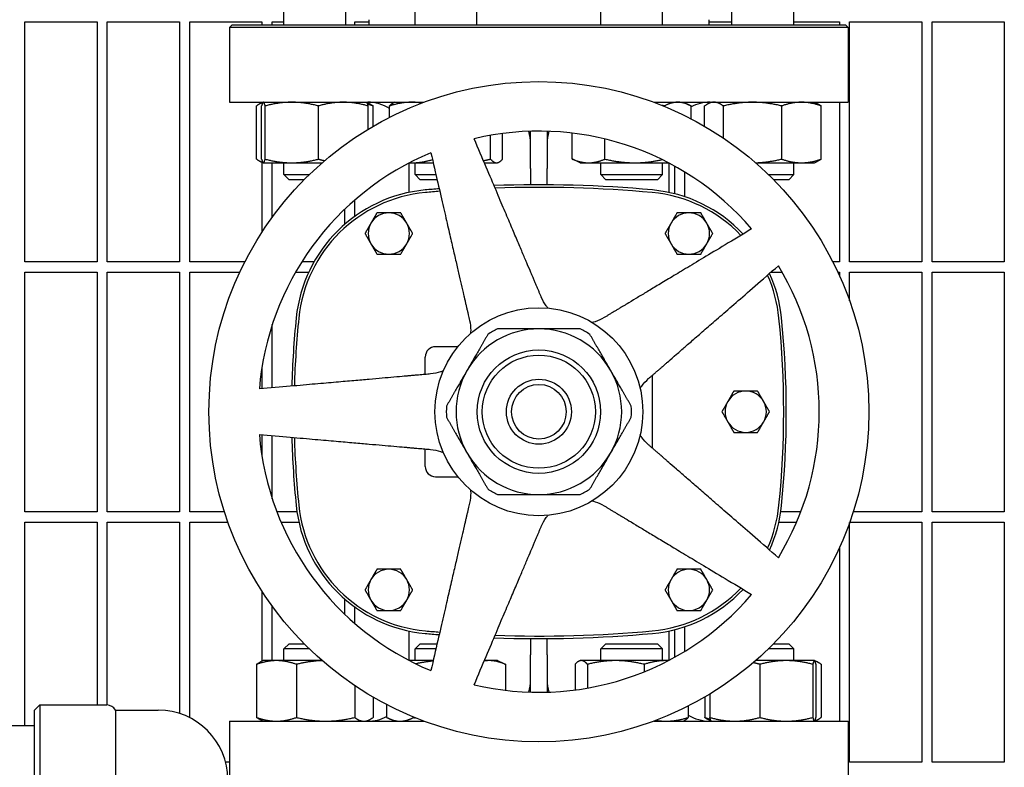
# Model space of a CAD drawing. Header units: inches. Extents: x 24 to 1128, y -69 to 748.
# Tile 655 of 656: x 772 to 784, y 638 to 647. Entities that reach past the tile are written whole.
import ezdxf

# ---------------------------------------------------------------- set-up
doc = ezdxf.new("R2010")
doc.units = ezdxf.units.IN
doc.header["$LTSCALE"] = 32
doc.header["$MEASUREMENT"] = 0
doc.layers.add('Visible (ANSI)', color=7, linetype='Continuous', lineweight=30)

msp = doc.modelspace()

# ---------------------------------------------------------------- linework, layer by layer
at = {"layer": 'Visible (ANSI)'}
for p, q in [((774.81393, 646.74103), (774.81393, 646.98853)), ((775.56393, 646.74103), (775.56393, 646.98853)), ((776.40504, 646.74103), (776.40504, 646.98853)), ((777.15504, 646.74103), (777.15504, 646.98853)), ((778.65522, 646.74103), (778.65522, 646.98853)), ((779.40522, 646.74103), (779.40522, 646.98853)), ((780.24634, 646.74103), (780.24634, 646.98853)), ((780.99634, 646.74103), (780.99634, 646.98853)), ((771.67313, 643.86978), (771.67313, 646.77603)), ((771.67313, 646.77603), (772.54813, 646.77603)), ((772.54813, 646.77603), (772.54813, 643.86978)), ((772.67313, 643.86978), (772.67313, 646.77603)), ((772.67313, 646.77603), (773.54813, 646.77603)), ((773.54813, 646.77603), (773.54813, 643.86978)), ((773.67313, 643.86978), (773.67313, 646.77603)), ((773.67313, 646.77603), (774.54813, 646.77603)), ((774.54813, 646.77603), (774.54813, 646.74103)), ((774.67313, 646.74103), (774.67313, 646.77603)), ((774.67313, 646.77603), (774.81393, 646.77603)), ((775.67313, 646.74103), (775.67313, 646.77603)), ((775.67313, 646.77603), (775.84513, 646.77603)), ((775.84513, 646.80353), (775.84513, 646.74103)), ((779.96513, 646.80353), (779.96513, 646.74103)), ((779.96513, 646.77603), (780.24634, 646.77603)), ((780.99634, 646.77603), (781.54813, 646.77603)), ((781.54813, 646.77603), (781.54813, 646.74103)), ((781.67313, 643.86978), (781.67313, 646.77603)), ((781.67313, 646.77603), (782.54813, 646.77603)), ((782.54813, 646.77603), (782.54813, 643.86978)), ((782.67313, 643.86978), (782.67313, 646.77603)), ((782.67313, 646.77603), (783.54813, 646.77603)), ((783.54813, 646.77603), (783.54813, 643.86978)), ((774.18638, 646.74103), (774.15513, 646.70978)), ((781.65513, 646.70978), (774.15513, 646.70978)), ((774.15513, 646.70978), (774.15513, 645.80353)), ((774.18638, 646.74103), (781.62388, 646.74103)), ((781.62388, 646.74103), (781.65513, 646.70978)), ((781.65513, 646.70978), (781.65513, 645.80353)), ((774.15513, 645.80353), (776.51319, 645.80353)), ((774.48203, 645.11462), (774.48203, 645.75844)), ((774.56284, 645.80302), (774.53033, 645.78786)), ((774.54374, 645.11462), (774.54374, 645.75844)), ((774.54813, 645.80353), (774.54813, 645.79616)), ((774.56393, 645.80353), (774.56284, 645.80302)), ((774.58629, 645.11462), (774.58629, 645.75844)), ((775.23148, 645.11462), (775.23148, 645.75844)), ((775.81393, 645.80353), (775.81502, 645.80302)), ((775.81502, 645.80302), (775.84752, 645.78786)), ((775.83411, 645.47565), (775.83411, 645.75844)), ((775.89582, 645.51224), (775.89582, 645.75844)), ((776.09517, 645.62061), (776.09517, 645.75844)), ((776.15504, 645.80353), (776.14197, 645.79743)), ((779.29707, 645.80353), (781.65513, 645.80353)), ((779.42729, 645.75259), (779.42729, 645.75844)), ((779.65522, 645.80353), (779.72933, 645.76897)), ((779.75065, 645.60234), (779.75065, 645.75844)), ((779.91444, 645.51224), (779.91444, 645.75844)), ((779.99634, 645.80353), (779.96274, 645.78786)), ((780.142, 645.36961), (780.142, 645.75844)), ((780.8489, 645.11462), (780.8489, 645.75844)), ((781.24634, 645.80353), (781.27994, 645.78786)), ((781.32824, 645.11462), (781.32824, 645.75844)), ((781.54813, 645.80353), (781.54813, 643.86978)), ((777.31955, 645.11462), (777.31955, 645.40272)), ((777.46492, 645.11462), (777.46492, 645.42491)), ((777.80513, 644.99853), (777.80513, 645.45206)), ((778.00513, 645.45206), (778.00513, 644.99853)), ((778.30979, 645.11462), (778.30979, 645.42936)), ((778.70685, 645.11462), (778.70685, 645.35765)), ((778.40522, 645.06953), (778.33112, 645.10409)), ((774.56284, 645.07004), (774.53033, 645.0852)), ((774.54813, 645.07689), (774.54813, 644.22851)), ((774.56393, 645.06953), (774.56284, 645.07004)), ((774.56393, 645.06953), (774.56501, 645.06953)), ((774.56501, 645.06953), (774.90888, 645.06953)), ((774.67313, 644.41026), (774.67313, 645.06953)), ((774.81393, 644.92603), (774.81393, 645.06953)), ((774.90888, 645.06953), (775.27764, 645.06953)), ((776.33033, 645.06683), (776.33033, 644.71063)), ((776.3355, 645.06953), (776.36493, 645.06953)), ((776.36493, 645.06953), (776.62395, 645.06953)), ((776.40504, 644.92603), (776.40504, 645.06953)), ((777.24403, 645.06953), (777.39223, 645.06953)), ((777.39223, 645.06953), (777.40504, 645.06953)), ((777.40504, 645.06953), (777.41812, 645.07563)), ((777.80513, 644.99853), (777.80513, 644.8032)), ((778.00513, 644.8032), (778.00513, 644.99853)), ((778.40522, 645.06953), (778.50832, 645.06953)), ((778.50832, 645.06953), (779.06707, 645.06953)), ((778.65522, 644.92603), (778.65522, 645.06953)), ((779.06707, 645.06953), (779.47476, 645.06953)), ((779.40522, 644.92603), (779.40522, 645.06953)), ((779.47994, 645.06683), (779.47994, 644.71063)), ((779.54813, 645.0302), (779.54813, 644.69486)), ((780.53263, 645.06953), (781.08857, 645.06953)), ((780.99634, 644.92603), (780.99634, 645.06953)), ((781.08857, 645.06953), (781.24634, 645.06953)), ((781.24634, 645.06953), (781.27994, 645.0852)), ((774.81393, 644.92603), (775.12148, 644.92603)), ((774.87643, 644.86353), (774.81393, 644.92603)), ((776.40504, 644.92603), (776.65708, 644.92603)), ((776.46754, 644.86353), (776.40504, 644.92603)), ((778.65522, 644.92603), (779.40522, 644.92603)), ((778.71772, 644.86353), (778.65522, 644.92603)), ((779.34272, 644.86353), (779.40522, 644.92603)), ((779.67313, 644.65824), (779.67313, 644.9577)), ((780.68879, 644.92603), (780.99634, 644.92603)), ((780.93384, 644.86353), (780.99634, 644.92603)), ((775.0584, 644.86353), (774.87643, 644.86353)), ((776.67151, 644.86353), (776.46754, 644.86353)), ((779.34272, 644.86353), (778.71772, 644.86353)), ((780.93384, 644.86353), (780.75187, 644.86353)), ((775.67313, 644.42042), (775.67313, 644.61833)), ((775.54813, 644.50395), (775.54813, 644.32122)), ((772.54813, 643.86978), (771.67313, 643.86978)), ((773.54813, 643.86978), (772.67313, 643.86978)), ((774.34125, 643.86978), (773.67313, 643.86978)), ((775.17941, 643.86978), (775.0309, 643.86978)), ((781.54813, 643.86978), (781.46901, 643.86978)), ((782.54813, 643.86978), (781.67313, 643.86978)), ((783.54813, 643.86978), (782.67313, 643.86978)), ((771.67313, 640.83853), (771.67313, 643.74478)), ((771.67313, 643.74478), (772.54813, 643.74478)), ((772.54813, 643.74478), (772.54813, 640.83853)), ((772.67313, 640.83853), (772.67313, 643.74478)), ((772.67313, 643.74478), (773.54813, 643.74478)), ((773.54813, 643.74478), (773.54813, 640.83853)), ((773.67313, 640.83853), (773.67313, 643.74478)), ((773.67313, 643.74478), (774.28026, 643.74478)), ((774.95561, 643.74478), (775.11508, 643.74478)), ((780.71936, 643.74478), (780.85465, 643.74478)), ((781.53, 643.74478), (781.54813, 643.74478)), ((781.54813, 643.74478), (781.54813, 643.70536)), ((781.67313, 643.39598), (781.67313, 643.74478)), ((781.67313, 643.74478), (782.54813, 643.74478)), ((782.54813, 643.74478), (782.54813, 640.83853)), ((782.67313, 640.83853), (782.67313, 643.74478)), ((782.67313, 643.74478), (783.54813, 643.74478)), ((783.54813, 643.74478), (783.54813, 640.83853)), ((774.67313, 642.34284), (774.67313, 643.10908)), ((776.92167, 642.84093), (776.65218, 642.84093)), ((776.52718, 642.50505), (776.52718, 642.71593)), ((774.54813, 642.59256), (774.54813, 642.3319)), ((779.28309, 641.61081), (779.28309, 642.49625)), ((774.54813, 641.77516), (774.54813, 641.5145)), ((774.67313, 640.99798), (774.67313, 641.76422)), ((776.52718, 641.39113), (776.52718, 641.60201)), ((776.65218, 641.26613), (776.92167, 641.26613)), ((772.54813, 640.83853), (771.67313, 640.83853)), ((773.54813, 640.83853), (772.67313, 640.83853)), ((774.09413, 640.83853), (773.67313, 640.83853)), ((774.97261, 640.83853), (774.72964, 640.83853)), ((781.08063, 640.83853), (780.83765, 640.83853)), ((782.54813, 640.83853), (781.71614, 640.83853)), ((783.54813, 640.83853), (782.67313, 640.83853)), ((771.67313, 638.25103), (771.67313, 640.71353)), ((771.67313, 640.71353), (772.54813, 640.71353)), ((772.54813, 640.71353), (772.54813, 638.49978)), ((772.67313, 638.49955), (772.67313, 640.71353)), ((772.67313, 640.71353), (773.54813, 640.71353)), ((773.54813, 640.71353), (773.54813, 638.39698)), ((773.67313, 638.34552), (773.67313, 640.71353)), ((773.67313, 640.71353), (774.13626, 640.71353)), ((774.78033, 640.71353), (774.9958, 640.71353)), ((780.81447, 640.71353), (781.02994, 640.71353)), ((781.67313, 637.80728), (781.67313, 640.71108)), ((781.67401, 640.71353), (782.54813, 640.71353)), ((782.54813, 640.71353), (782.54813, 637.80728)), ((782.67313, 637.80728), (782.67313, 640.71353)), ((782.67313, 640.71353), (783.54813, 640.71353)), ((783.54813, 640.71353), (783.54813, 637.80728)), ((781.54813, 640.4017), (781.54813, 638.30353)), ((774.54813, 639.87855), (774.54813, 639.03016)), ((775.54813, 639.78584), (775.54813, 639.60311)), ((774.67313, 639.03753), (774.67313, 639.6968)), ((775.67313, 639.48873), (775.67313, 639.68664)), ((776.33033, 639.39643), (776.33033, 639.04023)), ((779.47994, 639.39643), (779.47994, 639.04023)), ((779.54813, 639.4122), (779.54813, 639.07686)), ((779.67313, 639.14936), (779.67313, 639.44882)), ((777.80513, 639.30386), (777.80513, 639.10853)), ((778.00513, 639.10853), (778.00513, 639.30386)), ((774.87643, 639.24103), (774.81393, 639.17853)), ((775.12406, 639.17853), (774.81393, 639.17853)), ((774.81393, 639.03753), (774.81393, 639.17853)), ((774.87643, 639.24103), (775.06087, 639.24103)), ((776.46754, 639.24103), (776.40504, 639.17853)), ((776.6565, 639.17853), (776.40504, 639.17853)), ((776.40504, 639.03753), (776.40504, 639.17853)), ((776.46754, 639.24103), (776.67093, 639.24103)), ((778.71772, 639.24103), (778.65522, 639.17853)), ((779.40522, 639.17853), (778.65522, 639.17853)), ((778.65522, 639.03753), (778.65522, 639.17853)), ((778.71772, 639.24103), (779.34272, 639.24103)), ((779.34272, 639.24103), (779.40522, 639.17853)), ((779.40522, 639.03753), (779.40522, 639.17853)), ((780.99634, 639.17853), (780.68621, 639.17853)), ((780.7494, 639.24103), (780.93384, 639.24103)), ((780.93384, 639.24103), (780.99634, 639.17853)), ((780.99634, 639.03753), (780.99634, 639.17853)), ((774.56393, 639.03753), (774.53184, 639.02257)), ((774.72461, 639.03753), (774.56393, 639.03753)), ((775.27764, 639.03753), (774.72461, 639.03753)), ((776.62395, 639.03753), (776.3355, 639.03753)), ((777.30433, 639.03753), (777.24403, 639.03753)), ((777.40504, 639.03753), (777.30433, 639.03753)), ((777.40504, 639.03753), (777.48162, 639.00182)), ((777.80513, 638.655), (777.80513, 639.10853)), ((778.00513, 639.10853), (778.00513, 638.655)), ((778.40522, 639.03753), (778.39121, 639.031)), ((778.41893, 639.03753), (778.40522, 639.03753)), ((778.8373, 639.03753), (778.41893, 639.03753)), ((779.44859, 639.03753), (778.8373, 639.03753)), ((779.47476, 639.03753), (779.44859, 639.03753)), ((780.90528, 639.03753), (780.53263, 639.03753)), ((781.24549, 639.03753), (780.90528, 639.03753)), ((781.24634, 639.03753), (781.24549, 639.03753)), ((781.24634, 639.03753), (781.24718, 639.03714)), ((781.24718, 639.03714), (781.27843, 639.02257)), ((774.48306, 638.99244), (774.48306, 638.34862)), ((774.96616, 638.99244), (774.96616, 638.34862)), ((777.50076, 638.99244), (777.50076, 638.67766)), ((778.34378, 638.99244), (778.34378, 638.68194)), ((778.49407, 638.99244), (778.49407, 638.70493)), ((779.18052, 638.99244), (779.18052, 638.9018)), ((780.58382, 638.99244), (780.58382, 638.34862)), ((781.22674, 638.99244), (781.22674, 638.34862)), ((781.26425, 638.99244), (781.26425, 638.34862)), ((781.3272, 638.99244), (781.3272, 638.34862)), ((775.67202, 638.73491), (775.67202, 638.34862)), ((775.89479, 638.59542), (775.89479, 638.34862)), ((779.91547, 638.59542), (779.91547, 638.34862)), ((779.97843, 638.63279), (779.97843, 638.34862)), ((771.79048, 638.43728), (771.85298, 638.49978)), ((771.79048, 636.74978), (771.79048, 638.43728)), ((771.85298, 638.49978), (771.85298, 636.68728)), ((771.85298, 638.49978), (772.66548, 638.49978)), ((772.77373, 638.43728), (772.77373, 637.21321)), ((772.77373, 638.43728), (773.29048, 638.43728)), ((776.05933, 638.50487), (776.05933, 638.34862)), ((779.71667, 638.48725), (779.71667, 638.34862)), ((774.15513, 638.30353), (776.51319, 638.30353)), ((774.15513, 638.30353), (774.15513, 637.39728)), ((774.56393, 638.30353), (774.53184, 638.31849)), ((774.54813, 638.31089), (774.54813, 638.30353)), ((775.81393, 638.30353), (775.84602, 638.31849)), ((776.15504, 638.30353), (776.07846, 638.33924)), ((776.3872, 638.35274), (776.3872, 638.34862)), ((779.29707, 638.30353), (781.65513, 638.30353)), ((779.65522, 638.30353), (779.66923, 638.31006)), ((779.99549, 638.30392), (779.96425, 638.31849)), ((779.99634, 638.30353), (779.99549, 638.30392)), ((781.24634, 638.30353), (781.24718, 638.30392)), ((781.24718, 638.30392), (781.27843, 638.31849)), ((781.65513, 638.30353), (781.65513, 637.39728)), ((769.92798, 638.25103), (771.79048, 638.25103)), ((774.15513, 637.80728), (774.1067, 637.80728)), ((782.54813, 637.80728), (781.67313, 637.80728)), ((783.54813, 637.80728), (782.67313, 637.80728))]:
    msp.add_line(p, q, dxfattribs=at)
for radius in [4, 1.25984, 0.74803, 0.68553, 0.3937, 0.3312]:
    msp.add_circle((777.90513, 642.05353), radius, dxfattribs=at)
for centre, radius, start, end in [((775.83033, 645.30353), 0.5, 58.01587, 90), ((779.97994, 645.30353), 0.5, 90, 117.294411), ((777.90513, 642.05353), 3.4, 40.64927, 103.35073), ((777.90513, 642.05353), 3.4, 112.64927, 175.35073), ((777.90513, 629.76416), 15.03937, 94.60919, 95.255296), ((777.90513, 629.76416), 15.03937, 84.744704, 92.072997), ((777.90513, 629.76416), 15.00812, 84.744704, 92.027369), ((776.68629, 643.01531), 1.73228, 95.255296, 174.182161), ((776.68629, 643.01531), 1.70103, 95.255296, 174.182161), ((777.90513, 629.76416), 15.00812, 94.591592, 95.255296), ((779.12398, 643.01531), 1.70103, 43.674999, 84.744707), ((779.12398, 643.01531), 1.73228, 43.442646, 84.744707), ((776.08624, 644.21298), 0.25, 90, 150), ((776.08624, 644.21298), 0.25, 30, 90), ((779.72403, 644.21298), 0.25, 90, 150), ((779.72403, 644.21298), 0.25, 30, 90), ((776.08624, 644.21298), 0.25, 150, 210), ((776.08624, 644.21298), 0.25, 330, 30), ((779.72403, 644.21298), 0.25, 150, 210), ((779.72403, 644.21298), 0.25, 330, 30), ((776.08624, 644.21298), 0.25, 210, 270), ((776.08624, 644.21298), 0.25, 270, 330), ((779.72403, 644.21298), 0.25, 210, 270), ((779.72403, 644.21298), 0.25, 270, 330), ((777.90513, 642.05353), 3.4, 328.64927, 31.35073), ((779.12398, 643.01531), 1.70103, 5.817836, 24.042525), ((779.12398, 643.01531), 1.73228, 5.817836, 24.357428), ((786.12561, 642.05353), 11.22047, 174.182163, 178.416919), ((786.12561, 642.05353), 11.18922, 174.182163, 178.398452), ((769.68466, 642.05353), 11.18922, 354.182164, 5.817836), ((769.68466, 642.05353), 11.22047, 354.182164, 5.817836), ((777.90513, 642.05353), 1.00394, 90, 150), ((777.90513, 642.05353), 1.12205, 116.525352, 123.474648), ((777.90513, 642.05353), 1.00394, 30, 90), ((777.90513, 642.05353), 1.12205, 56.525352, 63.474648), ((776.65218, 642.71593), 0.125, 90, 180), ((777.90513, 642.05353), 1.00394, 150, 210), ((777.90513, 642.05353), 1.00394, 330, 30), ((780.41301, 642.05353), 0.25, 90, 150), ((780.41301, 642.05353), 0.25, 30, 90), ((777.90513, 642.05353), 1.12205, 176.525352, 183.474648), ((777.90513, 642.05353), 1.12205, 356.525352, 3.474648), ((780.41301, 642.05353), 0.25, 150, 210), ((780.41301, 642.05353), 0.25, 330, 30), ((780.41301, 642.05353), 0.25, 210, 270), ((780.41301, 642.05353), 0.25, 270, 330), ((777.90513, 642.05353), 3.4, 184.64927, 247.35073), ((786.12561, 642.05353), 11.22047, 181.583081, 185.817836), ((786.12561, 642.05353), 11.18922, 181.601548, 185.817836), ((777.90513, 642.05353), 1.00394, 210, 270), ((777.90513, 642.05353), 1.00394, 270, 330), ((776.65218, 641.39113), 0.125, 180, 270), ((777.90513, 642.05353), 1.12205, 236.525352, 243.474648), ((777.90513, 642.05353), 1.12205, 296.525352, 303.474648), ((776.68629, 641.09175), 1.73228, 185.817836, 264.744707), ((776.68629, 641.09175), 1.70103, 185.817836, 264.744707), ((779.12398, 641.09175), 1.70103, 335.957475, 354.182165), ((779.12398, 641.09175), 1.73228, 335.642572, 354.182165), ((776.08624, 639.89408), 0.25, 90, 150), ((776.08624, 639.89408), 0.25, 30, 90), ((779.72403, 639.89408), 0.25, 90, 150), ((779.72403, 639.89408), 0.25, 30, 90), ((776.08624, 639.89408), 0.25, 150, 210), ((776.08624, 639.89408), 0.25, 330, 30), ((779.72403, 639.89408), 0.25, 150, 210), ((779.72403, 639.89408), 0.25, 330, 30), ((779.12398, 641.09175), 1.70103, 275.255296, 316.325001), ((779.12398, 641.09175), 1.73228, 275.255296, 316.557354), ((776.08624, 639.89408), 0.25, 210, 270), ((776.08624, 639.89408), 0.25, 270, 330), ((777.90513, 642.05353), 3.4, 256.64927, 319.35073), ((779.72403, 639.89408), 0.25, 210, 270), ((779.72403, 639.89408), 0.25, 270, 330), ((777.90513, 654.3429), 15.00812, 264.744704, 265.408408), ((777.90513, 654.3429), 15.00812, 267.972631, 275.255296), ((777.90513, 654.3429), 15.03937, 264.744704, 265.39081), ((777.90513, 654.3429), 15.03937, 267.927003, 275.255296), ((772.66548, 638.37478), 0.125, 30, 90), ((773.29048, 637.59353), 0.84375, 0, 90), ((775.83033, 638.80353), 0.5, 270, 297.258359), ((779.97994, 638.80353), 0.5, 238.22811, 270)]:
    msp.add_arc(centre, radius, start, end, dxfattribs=at)
for points, weights in [([(774.55793, 645.7982), (774.52236, 645.78827), (774.48203, 645.75844)], [1.01719870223, 1.02478737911, 1]), ([(774.56501, 645.80353), (774.55514, 645.80353), (774.54374, 645.75844)], [1, 1.0379548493, 1]), ([(774.58629, 645.75844), (774.57489, 645.80353), (774.56501, 645.80353)], [1, 1.0379548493, 1]), ([(774.90888, 645.80353), (774.75917, 645.80353), (774.58629, 645.75844)], [1, 1.0379548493, 1]), ([(775.23148, 645.75844), (775.0586, 645.80353), (774.90888, 645.80353)], [1, 1.0379548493, 1]), ([(775.5328, 645.80353), (775.39295, 645.80353), (775.23148, 645.75844)], [1, 1.0379548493, 1]), ([(775.83411, 645.75844), (775.67264, 645.80353), (775.5328, 645.80353)], [1, 1.0379548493, 1]), ([(775.81502, 645.80302), (775.82389, 645.79888), (775.83411, 645.75844)], [1.00722433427, 1.03391206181, 1]), ([(775.89582, 645.75844), (775.86087, 645.77071), (775.8281, 645.77952)], [1, 1.01005189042, 1.01477953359]), ([(775.84752, 645.78786), (775.87057, 645.77712), (775.89582, 645.75844)], [1.01829454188, 1.01537751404, 1]), ([(776.36493, 645.80353), (776.23973, 645.80353), (776.09517, 645.75844)], [1, 1.0379548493, 1]), ([(776.09517, 645.75844), (776.12001, 645.78719), (776.14197, 645.79743)], [1, 1.02387317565, 1.01771443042]), ([(776.48708, 645.79373), (776.42499, 645.80353), (776.36493, 645.80353)], [1.01891139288, 1.01785799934, 1]), ([(779.42729, 645.75844), (779.41093, 645.76226), (779.39493, 645.76574)], [1, 1.00310820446, 1.00570733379]), ([(779.58897, 645.80353), (779.51393, 645.80353), (779.42729, 645.75844)], [1, 1.0379548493, 1]), ([(779.75065, 645.75844), (779.66401, 645.80353), (779.58897, 645.80353)], [1, 1.0379548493, 1]), ([(780.02822, 645.80353), (779.97542, 645.80353), (779.91444, 645.75844)], [1, 1.0379548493, 1]), ([(780.142, 645.75844), (780.08103, 645.80353), (780.02822, 645.80353)], [1, 1.0379548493, 1]), ([(780.49545, 645.80353), (780.33142, 645.80353), (780.142, 645.75844)], [1, 1.0379548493, 1]), ([(780.8489, 645.75844), (780.65949, 645.80353), (780.49545, 645.80353)], [1, 1.0379548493, 1]), ([(781.08857, 645.80353), (780.97734, 645.80353), (780.8489, 645.75844)], [1, 1.0379548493, 1]), ([(781.32824, 645.75844), (781.1998, 645.80353), (781.08857, 645.80353)], [1, 1.0379548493, 1]), ([(781.27994, 645.78786), (781.30298, 645.77712), (781.32824, 645.75844)], [1.01829454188, 1.01537751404, 1]), ([(777.93467, 643.44249), (777.69836, 643.9992), (777.12003, 645.36164)], [2.0263127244, 1.58117079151, 1]), ([(774.48203, 645.11462), (774.52236, 645.08479), (774.55793, 645.07486)], [1, 1.02478737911, 1.01719870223]), ([(774.54374, 645.11462), (774.55514, 645.06953), (774.56501, 645.06953)], [1, 1.0379548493, 1]), ([(774.56501, 645.06953), (774.57489, 645.06953), (774.58629, 645.11462)], [1, 1.0379548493, 1]), ([(774.58629, 645.11462), (774.75917, 645.06953), (774.90888, 645.06953)], [1, 1.0379548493, 1]), ([(774.90888, 645.06953), (775.0586, 645.06953), (775.23148, 645.11462)], [1, 1.0379548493, 1]), ([(775.23148, 645.11462), (775.27071, 645.10366), (775.30772, 645.09548)], [1, 1.00896507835, 1.01369498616]), ([(776.36493, 645.06953), (776.48207, 645.06953), (776.61492, 645.10863)], [1, 1.03542686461, 1.00471921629]), ([(776.59583, 645.19132), (776.92878, 643.74915), (777.06483, 643.15986)], [1, 1.58117079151, 2.0263127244]), ([(777.23301, 645.0955), (777.27502, 645.10367), (777.31955, 645.11462)], [1.01368358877, 1.00895428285, 1]), ([(777.31955, 645.11462), (777.3585, 645.06953), (777.39223, 645.06953)], [1, 1.0379548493, 1]), ([(777.39223, 645.06953), (777.42597, 645.06953), (777.46492, 645.11462)], [1, 1.0379548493, 1]), ([(778.33112, 645.10409), (778.32062, 645.10898), (778.30979, 645.11462)], [1.00807367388, 1.00459253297, 1]), ([(778.30979, 645.11462), (778.41618, 645.06953), (778.50832, 645.06953)], [1, 1.0379548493, 1]), ([(778.50832, 645.06953), (778.60046, 645.06953), (778.70685, 645.11462)], [1, 1.0379548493, 1]), ([(778.70685, 645.11462), (778.89989, 645.06953), (779.06707, 645.06953)], [1, 1.0379548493, 1]), ([(779.06707, 645.06953), (779.22245, 645.06953), (779.39838, 645.10807)], [1, 1.03518207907, 1.00514041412]), ([(780.53203, 645.07005), (780.67923, 645.07423), (780.8489, 645.11462)], [1.00729929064, 1.03386436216, 1]), ([(780.8489, 645.11462), (780.97734, 645.06953), (781.08857, 645.06953)], [1, 1.0379548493, 1]), ([(781.08857, 645.06953), (781.1998, 645.06953), (781.32824, 645.11462)], [1, 1.0379548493, 1]), ([(781.32824, 645.11462), (781.30298, 645.09594), (781.27994, 645.0852)], [1, 1.01537751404, 1.01829454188]), ([(776.33653, 645.07007), (776.35074, 645.06953), (776.36493, 645.06953)], [1.00740787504, 1.00415985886, 1]), ([(775.9419, 644.46298), (775.90322, 644.39599), (775.86973, 644.33798)], [1.01001874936, 1.04314139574, 1]), ([(776.08624, 644.46298), (776.01925, 644.46298), (775.9419, 644.46298)], [1, 1.04314139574, 1.01001874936]), ([(776.23057, 644.46298), (776.15322, 644.46298), (776.08624, 644.46298)], [1.01001874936, 1.04314139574, 1]), ([(776.30274, 644.33798), (776.26925, 644.39599), (776.23057, 644.46298)], [1, 1.04314139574, 1.01001874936]), ([(779.57969, 644.46298), (779.54102, 644.39599), (779.50752, 644.33798)], [1.01001874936, 1.04314139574, 1]), ([(779.72403, 644.46298), (779.65704, 644.46298), (779.57969, 644.46298)], [1, 1.04314139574, 1.01001874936]), ([(779.86837, 644.46298), (779.79102, 644.46298), (779.72403, 644.46298)], [1.01001874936, 1.04314139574, 1]), ([(779.94054, 644.33798), (779.90704, 644.39599), (779.86837, 644.46298)], [1, 1.04314139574, 1.01001874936]), ([(775.86973, 644.33798), (775.83624, 644.27997), (775.79756, 644.21298)], [1, 1.04314139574, 1.01001874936]), ([(776.37491, 644.21298), (776.33624, 644.27997), (776.30274, 644.33798)], [1.01001874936, 1.04314139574, 1]), ([(780.48475, 644.26838), (779.21605, 643.50607), (778.69765, 643.19458)], [1, 1.58117079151, 2.0263127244]), ([(779.50752, 644.33798), (779.47403, 644.27997), (779.43536, 644.21298)], [1, 1.04314139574, 1.01001874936]), ([(780.01271, 644.21298), (779.97403, 644.27997), (779.94054, 644.33798)], [1.01001874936, 1.04314139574, 1]), ([(775.79756, 644.21298), (775.83624, 644.14599), (775.86973, 644.08798)], [1.01001874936, 1.04314139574, 1]), ([(776.30274, 644.08798), (776.33624, 644.14599), (776.37491, 644.21298)], [1, 1.04314139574, 1.01001874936]), ([(779.43536, 644.21298), (779.47403, 644.14599), (779.50752, 644.08798)], [1.01001874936, 1.04314139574, 1]), ([(779.94054, 644.08798), (779.97403, 644.14599), (780.01271, 644.21298)], [1, 1.04314139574, 1.01001874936]), ([(775.86973, 644.08798), (775.90322, 644.02997), (775.9419, 643.96298)], [1, 1.04314139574, 1.01001874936]), ([(776.23057, 643.96298), (776.26925, 644.02997), (776.30274, 644.08798)], [1.01001874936, 1.04314139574, 1]), ([(779.50752, 644.08798), (779.54102, 644.02997), (779.57969, 643.96298)], [1, 1.04314139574, 1.01001874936]), ([(779.86837, 643.96298), (779.90704, 644.02997), (779.94054, 644.08798)], [1.01001874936, 1.04314139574, 1]), ([(775.9419, 643.96298), (776.01925, 643.96298), (776.08624, 643.96298)], [1.01001874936, 1.04314139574, 1]), ([(776.08624, 643.96298), (776.15322, 643.96298), (776.23057, 643.96298)], [1, 1.04314139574, 1.01001874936]), ([(779.57969, 643.96298), (779.65704, 643.96298), (779.72403, 643.96298)], [1.01001874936, 1.04314139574, 1]), ([(779.72403, 643.96298), (779.79102, 643.96298), (779.86837, 643.96298)], [1, 1.04314139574, 1.01001874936]), ([(779.23524, 642.45466), (779.69168, 642.85143), (780.80873, 643.82247)], [2.0263127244, 1.58117079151, 1]), ([(777.28625, 642.98946), (777.15401, 642.76043), (777.0357, 642.5555)], [1.0171026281, 1.03775343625, 1]), ([(777.90513, 643.05747), (777.6685, 643.05747), (777.40403, 643.05747)], [1, 1.03775343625, 1.0171026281]), ([(778.40623, 643.05747), (778.14176, 643.05747), (777.90513, 643.05747)], [1.0171026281, 1.03775343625, 1]), ([(778.77457, 642.5555), (778.65625, 642.76043), (778.52402, 642.98946)], [1, 1.03775343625, 1.0171026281]), ([(776.59328, 642.51083), (775.99079, 642.45812), (774.51632, 642.32912)], [2.03628035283, 1.58894872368, 1.0049190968]), ([(777.0357, 642.5555), (776.91738, 642.35057), (776.78515, 642.12153)], [1, 1.03775343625, 1.0171026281]), ([(779.02512, 642.12153), (778.89288, 642.35057), (778.77457, 642.5555)], [1.0171026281, 1.03775343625, 1]), ([(780.26867, 642.30353), (780.22999, 642.23654), (780.1965, 642.17853)], [1.01001874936, 1.04314139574, 1]), ([(780.41301, 642.30353), (780.34602, 642.30353), (780.26867, 642.30353)], [1, 1.04314139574, 1.01001874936]), ([(780.55734, 642.30353), (780.47999, 642.30353), (780.41301, 642.30353)], [1.01001874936, 1.04314139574, 1]), ([(780.62951, 642.17853), (780.59602, 642.23654), (780.55734, 642.30353)], [1, 1.04314139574, 1.01001874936]), ([(780.1965, 642.17853), (780.16301, 642.12052), (780.12433, 642.05353)], [1, 1.04314139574, 1.01001874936]), ([(780.70168, 642.05353), (780.66301, 642.12052), (780.62951, 642.17853)], [1.01001874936, 1.04314139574, 1]), ([(780.12433, 642.05353), (780.16301, 641.98654), (780.1965, 641.92853)], [1.01001874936, 1.04314139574, 1]), ([(780.62951, 641.92853), (780.66301, 641.98654), (780.70168, 642.05353)], [1, 1.04314139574, 1.01001874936]), ([(776.78515, 641.98553), (776.91738, 641.75649), (777.0357, 641.55156)], [1.0171026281, 1.03775343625, 1]), ([(778.77457, 641.55156), (778.89288, 641.75649), (779.02512, 641.98553)], [1, 1.03775343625, 1.0171026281]), ([(780.1965, 641.92853), (780.22999, 641.87052), (780.26867, 641.80353)], [1, 1.04314139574, 1.01001874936]), ([(780.55734, 641.80353), (780.59602, 641.87052), (780.62951, 641.92853)], [1.01001874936, 1.04314139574, 1]), ([(774.51632, 641.77794), (775.99079, 641.64894), (776.59328, 641.59623)], [1.0049190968, 1.58894872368, 2.03628035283]), ([(780.26867, 641.80353), (780.34602, 641.80353), (780.41301, 641.80353)], [1.01001874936, 1.04314139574, 1]), ([(780.41301, 641.80353), (780.47999, 641.80353), (780.55734, 641.80353)], [1, 1.04314139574, 1.01001874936]), ([(780.80873, 640.28459), (779.69168, 641.25563), (779.23524, 641.6524)], [1, 1.58117079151, 2.0263127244]), ([(777.0357, 641.55156), (777.15401, 641.34663), (777.28625, 641.1176)], [1, 1.03775343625, 1.0171026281]), ([(778.52402, 641.1176), (778.65625, 641.34663), (778.77457, 641.55156)], [1.0171026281, 1.03775343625, 1]), ([(777.40403, 641.04959), (777.6685, 641.04959), (777.90513, 641.04959)], [1.0171026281, 1.03775343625, 1]), ([(777.90513, 641.04959), (778.14176, 641.04959), (778.40623, 641.04959)], [1, 1.03775343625, 1.0171026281]), ([(777.06483, 640.94719), (776.92878, 640.35791), (776.59583, 638.91574)], [2.0263127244, 1.58117079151, 1]), ([(778.69765, 640.91248), (779.21605, 640.60099), (780.48475, 639.83868)], [2.0263127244, 1.58117079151, 1]), ([(777.12003, 638.74542), (777.69836, 640.10786), (777.93467, 640.66457)], [1, 1.58117079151, 2.0263127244]), ([(775.9419, 640.14408), (775.90322, 640.07709), (775.86973, 640.01908)], [1.01001874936, 1.04314139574, 1]), ([(776.08624, 640.14408), (776.01925, 640.14408), (775.9419, 640.14408)], [1, 1.04314139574, 1.01001874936]), ([(776.23057, 640.14408), (776.15322, 640.14408), (776.08624, 640.14408)], [1.01001874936, 1.04314139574, 1]), ([(776.30274, 640.01908), (776.26925, 640.07709), (776.23057, 640.14408)], [1, 1.04314139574, 1.01001874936]), ([(779.57969, 640.14408), (779.54102, 640.07709), (779.50752, 640.01908)], [1.01001874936, 1.04314139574, 1]), ([(779.72403, 640.14408), (779.65704, 640.14408), (779.57969, 640.14408)], [1, 1.04314139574, 1.01001874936]), ([(779.86837, 640.14408), (779.79102, 640.14408), (779.72403, 640.14408)], [1.01001874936, 1.04314139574, 1]), ([(779.94054, 640.01908), (779.90704, 640.07709), (779.86837, 640.14408)], [1, 1.04314139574, 1.01001874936]), ([(775.86973, 640.01908), (775.83624, 639.96107), (775.79756, 639.89408)], [1, 1.04314139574, 1.01001874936]), ([(776.37491, 639.89408), (776.33624, 639.96107), (776.30274, 640.01908)], [1.01001874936, 1.04314139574, 1]), ([(779.50752, 640.01908), (779.47403, 639.96107), (779.43536, 639.89408)], [1, 1.04314139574, 1.01001874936]), ([(780.01271, 639.89408), (779.97403, 639.96107), (779.94054, 640.01908)], [1.01001874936, 1.04314139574, 1]), ([(775.79756, 639.89408), (775.83624, 639.82709), (775.86973, 639.76908)], [1.01001874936, 1.04314139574, 1]), ([(776.30274, 639.76908), (776.33624, 639.82709), (776.37491, 639.89408)], [1, 1.04314139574, 1.01001874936]), ([(779.43536, 639.89408), (779.47403, 639.82709), (779.50752, 639.76908)], [1.01001874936, 1.04314139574, 1]), ([(779.94054, 639.76908), (779.97403, 639.82709), (780.01271, 639.89408)], [1, 1.04314139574, 1.01001874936]), ([(775.86973, 639.76908), (775.90322, 639.71107), (775.9419, 639.64408)], [1, 1.04314139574, 1.01001874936]), ([(776.23057, 639.64408), (776.26925, 639.71107), (776.30274, 639.76908)], [1.01001874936, 1.04314139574, 1]), ([(779.50752, 639.76908), (779.54102, 639.71107), (779.57969, 639.64408)], [1, 1.04314139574, 1.01001874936]), ([(779.86837, 639.64408), (779.90704, 639.71107), (779.94054, 639.76908)], [1.01001874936, 1.04314139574, 1]), ([(775.9419, 639.64408), (776.01925, 639.64408), (776.08624, 639.64408)], [1.01001874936, 1.04314139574, 1]), ([(776.08624, 639.64408), (776.15322, 639.64408), (776.23057, 639.64408)], [1, 1.04314139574, 1.01001874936]), ([(779.57969, 639.64408), (779.65704, 639.64408), (779.72403, 639.64408)], [1.01001874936, 1.04314139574, 1]), ([(779.72403, 639.64408), (779.79102, 639.64408), (779.86837, 639.64408)], [1, 1.04314139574, 1.01001874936]), ([(774.72461, 639.03753), (774.61251, 639.03753), (774.48306, 638.99244)], [1, 1.0379548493, 1]), ([(774.48306, 638.99244), (774.50859, 639.01173), (774.53184, 639.02257)], [1, 1.01588840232, 1.01847461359]), ([(774.96616, 638.99244), (774.83671, 639.03753), (774.72461, 639.03753)], [1, 1.0379548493, 1]), ([(775.27838, 639.03688), (775.1333, 639.03229), (774.96616, 638.99244)], [1.0080242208, 1.03339490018, 1]), ([(776.62261, 639.03175), (776.52348, 639.02266), (776.4132, 638.99835)], [1.01751553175, 1.02355350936, 1.00465315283]), ([(777.30433, 639.03753), (777.27341, 639.03753), (777.24197, 639.03267)], [1, 1.01256051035, 1.01680764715]), ([(777.50076, 638.99244), (777.39549, 639.03753), (777.30433, 639.03753)], [1, 1.0379548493, 1]), ([(778.41893, 639.03753), (778.38405, 639.03753), (778.34378, 638.99244)], [1, 1.0379548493, 1]), ([(778.49407, 638.99244), (778.4538, 639.03753), (778.41893, 639.03753)], [1, 1.0379548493, 1]), ([(778.8373, 639.03753), (778.67801, 639.03753), (778.49407, 638.99244)], [1, 1.0379548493, 1]), ([(779.18052, 638.99244), (778.99659, 639.03753), (778.8373, 639.03753)], [1, 1.0379548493, 1]), ([(779.44859, 639.03753), (779.32418, 639.03753), (779.18052, 638.99244)], [1, 1.0379548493, 1]), ([(779.47393, 639.0371), (779.46125, 639.03753), (779.44859, 639.03753)], [1.00673463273, 1.003734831, 1]), ([(780.90528, 639.03753), (780.75609, 639.03753), (780.58382, 638.99244)], [1, 1.0379548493, 1]), ([(781.22674, 638.99244), (781.05447, 639.03753), (780.90528, 639.03753)], [1, 1.0379548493, 1]), ([(781.24549, 639.03753), (781.23679, 639.03753), (781.22674, 638.99244)], [1, 1.0379548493, 1]), ([(781.26425, 638.99244), (781.2542, 639.03753), (781.24549, 639.03753)], [1, 1.0379548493, 1]), ([(781.3272, 638.99244), (781.28695, 639.02285), (781.2515, 639.03259)], [1, 1.02528066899, 1.01688383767]), ([(777.48162, 639.00182), (777.49105, 638.99742), (777.50076, 638.99244)], [1.00724255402, 1.00405436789, 1]), ([(780.58382, 638.99244), (780.54243, 639.00395), (780.5035, 639.0124)], [1, 1.0094175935, 1.01416168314]), ([(774.48306, 638.34862), (774.61251, 638.30353), (774.72461, 638.30353)], [1, 1.0379548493, 1]), ([(774.53184, 638.31849), (774.50859, 638.32933), (774.48306, 638.34862)], [1.01847461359, 1.01588840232, 1]), ([(774.72461, 638.30353), (774.83671, 638.30353), (774.96616, 638.34862)], [1, 1.0379548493, 1]), ([(774.96616, 638.34862), (775.15529, 638.30353), (775.31909, 638.30353)], [1, 1.0379548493, 1]), ([(775.31909, 638.30353), (775.48288, 638.30353), (775.67202, 638.34862)], [1, 1.0379548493, 1]), ([(775.67202, 638.34862), (775.73171, 638.30353), (775.78341, 638.30353)], [1, 1.0379548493, 1]), ([(775.78341, 638.30353), (775.8351, 638.30353), (775.89479, 638.34862)], [1, 1.0379548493, 1]), ([(776.05933, 638.34862), (776.14718, 638.30353), (776.22326, 638.30353)], [1, 1.0379548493, 1]), ([(776.22326, 638.30353), (776.29935, 638.30353), (776.3872, 638.34862)], [1, 1.0379548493, 1]), ([(776.3872, 638.34862), (776.39881, 638.3459), (776.41025, 638.34337)], [1, 1.00220426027, 1.00415249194]), ([(779.32438, 638.31378), (779.38756, 638.30353), (779.44859, 638.30353)], [1.01895078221, 1.01826636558, 1]), ([(779.44859, 638.30353), (779.57301, 638.30353), (779.71667, 638.34862)], [1, 1.0379548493, 1]), ([(779.71667, 638.34862), (779.69151, 638.32045), (779.66923, 638.31006)], [1, 1.0233775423, 1.0179572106]), ([(779.96425, 638.31849), (779.941, 638.32933), (779.91547, 638.34862)], [1.01847461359, 1.01588840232, 1]), ([(779.91547, 638.34862), (779.9507, 638.33635), (779.98373, 638.32754)], [1, 1.01005189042, 1.01477953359]), ([(779.99549, 638.30392), (779.98757, 638.30762), (779.97843, 638.34862)], [1.00645569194, 1.03439268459, 1]), ([(779.97843, 638.34862), (780.14064, 638.30353), (780.28112, 638.30353)], [1, 1.0379548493, 1]), ([(780.28112, 638.30353), (780.42161, 638.30353), (780.58382, 638.34862)], [1, 1.0379548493, 1]), ([(780.58382, 638.34862), (780.75609, 638.30353), (780.90528, 638.30353)], [1, 1.0379548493, 1]), ([(780.90528, 638.30353), (781.05447, 638.30353), (781.22674, 638.34862)], [1, 1.0379548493, 1]), ([(781.22674, 638.34862), (781.23679, 638.30353), (781.24549, 638.30353)], [1, 1.0379548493, 1]), ([(781.24549, 638.30353), (781.2542, 638.30353), (781.26425, 638.34862)], [1, 1.0379548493, 1]), ([(781.2515, 638.30847), (781.28695, 638.31821), (781.3272, 638.34862)], [1.01688383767, 1.02528066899, 1])]:
    msp.add_rational_spline(points, weights, degree=2, dxfattribs=at)
for points in [[(777.80513, 645.30353), (777.80513, 645.35177), (777.79773, 645.40247), (777.78272, 645.45131)], [(778.02754, 645.45131), (778.01254, 645.40247), (778.00513, 645.35177), (778.00513, 645.30353)], [(777.78272, 638.65575), (777.79773, 638.70459), (777.80513, 638.75529), (777.80513, 638.80353)], [(778.00513, 638.80353), (778.00513, 638.75529), (778.01254, 638.70459), (778.02754, 638.65575)]]:
    msp.add_open_spline(points, degree=3, dxfattribs=at)
for points, knots in [([(778.01686, 643.30841), (778.00924, 643.31748), (778.00203, 643.32669), (777.97204, 643.3676), (777.95109, 643.4038), (777.93467, 643.44249)], [2.317982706, 2.317982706, 2.317982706, 2.317982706, 2.405578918, 2.405578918, 2.704734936, 2.704734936, 2.704734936, 2.704734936]), ([(778.69765, 643.19458), (778.66162, 643.17293), (778.62339, 643.15596), (778.57508, 643.14049), (778.56384, 643.13728), (778.55234, 643.13442)], [0.50338205, 0.50338205, 0.50338205, 0.50338205, 0.802538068, 0.802538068, 0.89013428, 0.89013428, 0.89013428, 0.89013428]), ([(777.06483, 643.15986), (777.07428, 643.11891), (777.07861, 643.07731), (777.0784, 643.02658), (777.07797, 643.01489), (777.07715, 643.00308)], [0.50338205, 0.50338205, 0.50338205, 0.50338205, 0.802538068, 0.802538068, 0.89013428, 0.89013428, 0.89013428, 0.89013428]), ([(776.7462, 642.54757), (776.73522, 642.54313), (776.72423, 642.53911), (776.67605, 642.52323), (776.63515, 642.51449), (776.59328, 642.51083)], [2.317982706, 2.317982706, 2.317982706, 2.317982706, 2.405578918, 2.405578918, 2.704734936, 2.704734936, 2.704734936, 2.704734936]), ([(779.13312, 642.33505), (779.13939, 642.3451), (779.14592, 642.3548), (779.17556, 642.39596), (779.20352, 642.42708), (779.23524, 642.45466)], [2.317982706, 2.317982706, 2.317982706, 2.317982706, 2.405578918, 2.405578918, 2.704734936, 2.704734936, 2.704734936, 2.704734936]), ([(779.23524, 641.6524), (779.20352, 641.67998), (779.17556, 641.71109), (779.14592, 641.75226), (779.13939, 641.76196), (779.13312, 641.77201)], [0.50338205, 0.50338205, 0.50338205, 0.50338205, 0.802538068, 0.802538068, 0.89013428, 0.89013428, 0.89013428, 0.89013428]), ([(776.59328, 641.59623), (776.63515, 641.59257), (776.67605, 641.58383), (776.72423, 641.56795), (776.73522, 641.56393), (776.7462, 641.55949)], [0.50338205, 0.50338205, 0.50338205, 0.50338205, 0.802538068, 0.802538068, 0.89013428, 0.89013428, 0.89013428, 0.89013428]), ([(777.07715, 641.10398), (777.07797, 641.09217), (777.0784, 641.08048), (777.07861, 641.02975), (777.07428, 640.98815), (777.06483, 640.94719)], [2.317982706, 2.317982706, 2.317982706, 2.317982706, 2.405578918, 2.405578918, 2.704734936, 2.704734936, 2.704734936, 2.704734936]), ([(778.55234, 640.97264), (778.56384, 640.96978), (778.57508, 640.96657), (778.62339, 640.9511), (778.66162, 640.93412), (778.69765, 640.91248)], [2.317982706, 2.317982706, 2.317982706, 2.317982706, 2.405578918, 2.405578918, 2.704734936, 2.704734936, 2.704734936, 2.704734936]), ([(777.93467, 640.66457), (777.95109, 640.70326), (777.97204, 640.73946), (778.00203, 640.78037), (778.00924, 640.78958), (778.01686, 640.79865)], [0.50338205, 0.50338205, 0.50338205, 0.50338205, 0.802538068, 0.802538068, 0.89013428, 0.89013428, 0.89013428, 0.89013428])]:
    msp.add_open_spline(points, degree=3, knots=knots, dxfattribs=at)

doc.saveas('drawing.dxf')
